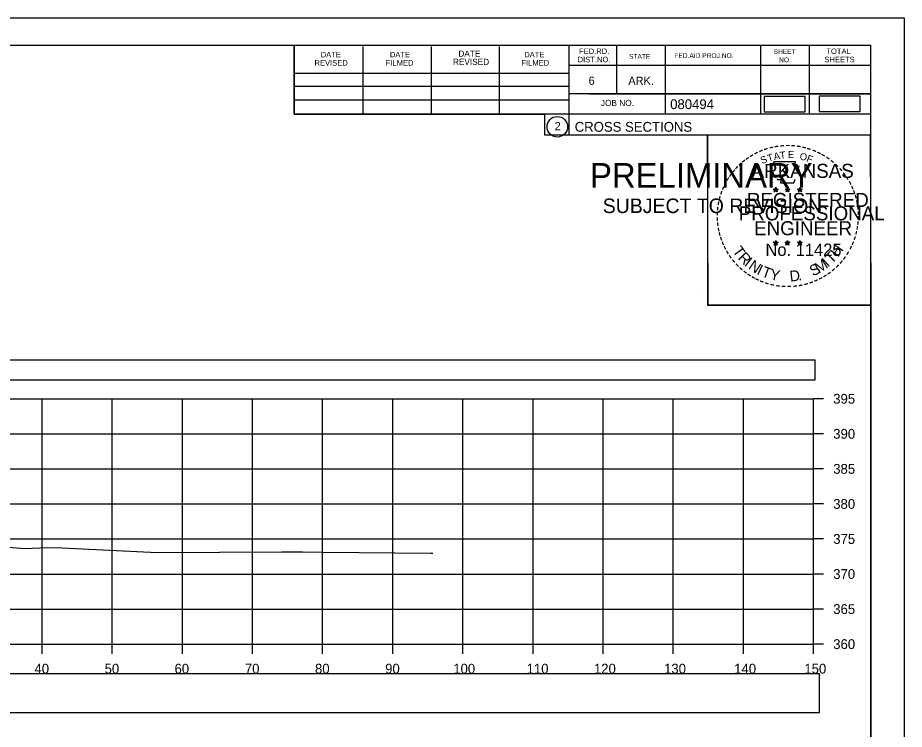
# Model space of a CAD drawing. Extents: x 1376273 to 1384221, y 378927 to 384592.
# Drawn here: x 1378261 to 1378387.4, y 380010.3 to 380111.8 of the extents above; entities that cross this region are included whole.
import ezdxf

# ---------------------------------------------------------------- set-up
doc = ezdxf.new("R2010")
doc.units = 0
for name, color, linetype in [('R_Axis', 7, 'Continuous'), ('R_Axis Annot', 7, 'Continuous'), ('R_Border', 7, 'Continuous'), ('R_Border PE', 7, 'Continuous'), ('R_Border Prem', 7, 'Continuous'), ('R_Drive', 7, 'Continuous'), ('R_Exist Surface', 7, 'Continuous'), ('R_Grid', 7, 'Continuous'), ('R_No Plot', 7, 'Continuous')]:
    doc.layers.add(name, color=color, linetype=linetype)

msp = doc.modelspace()

# ---------------------------------------------------------------- linework, layer by layer
at = {"layer": 'R_Axis'}
for p, q in [((1378374.46, 380022.48), (1378374.46, 380057.48)), ((1378375.86, 380057.48), (1378374.46, 380057.48)), ((1378375.86, 380052.48), (1378374.46, 380052.48)), ((1378375.86, 380047.48), (1378374.46, 380047.48)), ((1378375.86, 380042.48), (1378374.46, 380042.48)), ((1378375.86, 380037.48), (1378374.46, 380037.48)), ((1378375.86, 380032.48), (1378374.46, 380032.48)), ((1378375.86, 380027.48), (1378374.46, 380027.48)), ((1378074.46, 380022.48), (1378374.46, 380022.48)), ((1378264.46, 380021.08), (1378264.46, 380022.48)), ((1378274.46, 380021.08), (1378274.46, 380022.48)), ((1378284.46, 380021.08), (1378284.46, 380022.48)), ((1378294.46, 380021.08), (1378294.46, 380022.48)), ((1378304.46, 380021.08), (1378304.46, 380022.48)), ((1378314.46, 380021.08), (1378314.46, 380022.48)), ((1378324.46, 380021.08), (1378324.46, 380022.48)), ((1378334.46, 380021.08), (1378334.46, 380022.48)), ((1378344.46, 380021.08), (1378344.46, 380022.48)), ((1378354.46, 380021.08), (1378354.46, 380022.48)), ((1378364.46, 380021.08), (1378364.46, 380022.48)), ((1378374.46, 380021.08), (1378374.46, 380022.48)), ((1378375.86, 380022.48), (1378374.46, 380022.48))]:
    msp.add_line(p, q, dxfattribs=at)
at = {"layer": 'R_Axis Annot'}
for points in [[(1378072.9, 380060.17), (1378374.7, 380060.17), (1378374.7, 380062.99), (1378072.9, 380062.99)], [(1378073.48, 380012.73), (1378375.28, 380012.73), (1378375.28, 380018.25), (1378073.48, 380018.25)]]:
    msp.add_lwpolyline(points, close=True, dxfattribs=at)
at = {"layer": 'R_Border'}
for p, q in [((1378066.46, 380107.94), (1378382.64, 380107.94)), ((1378300.38, 380098.06), (1378300.38, 380107.94)), ((1378310.24, 380098.06), (1378310.24, 380107.74)), ((1378320, 380098.06), (1378320, 380107.74)), ((1378329.68, 380098.06), (1378329.68, 380107.74)), ((1378339.54, 380107.94), (1378339.54, 380095.14)), ((1378346.38, 380107.94), (1378346.38, 380101)), ((1378353.32, 380107.94), (1378353.32, 380098.06)), ((1378366.9, 380107.94), (1378366.9, 380098.06)), ((1378373.84, 380107.94), (1378373.84, 380098.06)), ((1378382.64, 379902.48), (1378382.64, 380107.94)), ((1378382.64, 380105), (1378339.54, 380105)), ((1378382.64, 380105.02), (1378382.64, 380105.02)), ((1378300.38, 380103.92), (1378339.54, 380103.92)), ((1378300.38, 380102.06), (1378339.54, 380102.06)), ((1378382.64, 380101), (1378339.54, 380101)), ((1378342.5, 380101), (1378382.64, 380101)), ((1378300.38, 380098.06), (1378300.38, 380100.12)), ((1378300.38, 380100.12), (1378339.54, 380100.12)), ((1378382.64, 380098.06), (1378300.38, 380098.06)), ((1378339.54, 380095.14), (1378382.64, 380095.14))]:
    msp.add_line(p, q, dxfattribs=at)
msp.add_circle((1378337.92, 380096.28), 1.47, dxfattribs=at)
at = {"layer": 'R_Border PE'}
for p, q in [((1378368.72, 380087.4), (1378369.07, 380087.28)), ((1378368.72, 380087.4), (1378368.98, 380087.35)), ((1378368.72, 380087.4), (1378368.96, 380087.27)), ((1378368.86, 380086.99), (1378369.07, 380087.28)), ((1378368.86, 380086.99), (1378368.98, 380087.23)), ((1378368.86, 380086.99), (1378369.07, 380087.2)), ((1378369.07, 380087.65), (1378369.03, 380087.4)), ((1378369.07, 380087.28), (1378369.07, 380087.65)), ((1378369.07, 380087.65), (1378369.12, 380087.4)), ((1378369.42, 380087.4), (1378369.07, 380087.28)), ((1378369.28, 380086.99), (1378369.07, 380087.28)), ((1378369.28, 380086.99), (1378369.07, 380087.2)), ((1378369.42, 380087.4), (1378369.13, 380087.35)), ((1378369.28, 380086.99), (1378369.15, 380087.28)), ((1378369.42, 380087.4), (1378369.21, 380087.29)), ((1378370.39, 380087.4), (1378370.74, 380087.28)), ((1378370.39, 380087.4), (1378370.65, 380087.35)), ((1378370.39, 380087.4), (1378370.63, 380087.27)), ((1378370.53, 380086.99), (1378370.74, 380087.28)), ((1378370.53, 380086.99), (1378370.65, 380087.23)), ((1378370.53, 380086.99), (1378370.74, 380087.2)), ((1378370.74, 380087.65), (1378370.7, 380087.4)), ((1378370.74, 380087.28), (1378370.74, 380087.65)), ((1378370.74, 380087.65), (1378370.79, 380087.4)), ((1378371.09, 380087.4), (1378370.74, 380087.28)), ((1378370.95, 380086.99), (1378370.74, 380087.28)), ((1378370.95, 380086.99), (1378370.74, 380087.2)), ((1378371.09, 380087.4), (1378370.8, 380087.35)), ((1378370.95, 380086.99), (1378370.82, 380087.28)), ((1378371.09, 380087.4), (1378370.88, 380087.29)), ((1378372.16, 380087.38), (1378372.51, 380087.27)), ((1378372.16, 380087.38), (1378372.41, 380087.34)), ((1378372.16, 380087.38), (1378372.39, 380087.26)), ((1378372.29, 380086.98), (1378372.51, 380087.27)), ((1378372.29, 380086.98), (1378372.42, 380087.22)), ((1378372.29, 380086.98), (1378372.5, 380087.19)), ((1378372.51, 380087.64), (1378372.46, 380087.39)), ((1378372.72, 380086.98), (1378372.5, 380087.19)), ((1378372.51, 380087.27), (1378372.51, 380087.64)), ((1378372.51, 380087.64), (1378372.55, 380087.39)), ((1378372.85, 380087.38), (1378372.51, 380087.27)), ((1378372.72, 380086.98), (1378372.51, 380087.27)), ((1378372.85, 380087.38), (1378372.57, 380087.33)), ((1378372.72, 380086.98), (1378372.58, 380087.27)), ((1378372.85, 380087.38), (1378372.65, 380087.28)), ((1378368.72, 380079.82), (1378369.07, 380079.71)), ((1378368.72, 380079.82), (1378368.97, 380079.78)), ((1378368.72, 380079.82), (1378368.96, 380079.7)), ((1378368.85, 380079.41), (1378369.07, 380079.71)), ((1378368.85, 380079.41), (1378368.98, 380079.66)), ((1378368.85, 380079.41), (1378369.07, 380079.63)), ((1378369.07, 380080.08), (1378369.03, 380079.82)), ((1378369.07, 380079.71), (1378369.07, 380080.08)), ((1378369.07, 380080.08), (1378369.12, 380079.83)), ((1378369.41, 380079.82), (1378369.07, 380079.71)), ((1378369.28, 380079.41), (1378369.07, 380079.71)), ((1378369.28, 380079.41), (1378369.07, 380079.63)), ((1378369.41, 380079.82), (1378369.13, 380079.77)), ((1378369.28, 380079.41), (1378369.14, 380079.71)), ((1378369.41, 380079.82), (1378369.21, 380079.72)), ((1378370.39, 380079.82), (1378370.74, 380079.71)), ((1378370.39, 380079.82), (1378370.64, 380079.78)), ((1378370.39, 380079.82), (1378370.62, 380079.7)), ((1378370.52, 380079.41), (1378370.74, 380079.71)), ((1378370.52, 380079.41), (1378370.65, 380079.66)), ((1378370.52, 380079.41), (1378370.73, 380079.63)), ((1378370.74, 380080.08), (1378370.7, 380079.82)), ((1378370.95, 380079.41), (1378370.73, 380079.63)), ((1378370.74, 380079.71), (1378370.74, 380080.08)), ((1378370.74, 380080.08), (1378370.79, 380079.83)), ((1378371.08, 380079.82), (1378370.74, 380079.71)), ((1378370.95, 380079.41), (1378370.74, 380079.71)), ((1378371.08, 380079.82), (1378370.8, 380079.77)), ((1378370.95, 380079.41), (1378370.81, 380079.71)), ((1378371.08, 380079.82), (1378370.88, 380079.72)), ((1378372.15, 380079.81), (1378372.5, 380079.7)), ((1378372.15, 380079.81), (1378372.41, 380079.77)), ((1378372.15, 380079.81), (1378372.39, 380079.69)), ((1378372.29, 380079.4), (1378372.5, 380079.7)), ((1378372.29, 380079.4), (1378372.41, 380079.65)), ((1378372.29, 380079.4), (1378372.5, 380079.62)), ((1378372.5, 380080.07), (1378372.46, 380079.81)), ((1378372.5, 380079.7), (1378372.5, 380080.07)), ((1378372.5, 380080.07), (1378372.55, 380079.82)), ((1378372.85, 380079.81), (1378372.5, 380079.7)), ((1378372.72, 380079.4), (1378372.5, 380079.7)), ((1378372.72, 380079.4), (1378372.5, 380079.62)), ((1378372.85, 380079.81), (1378372.56, 380079.76)), ((1378372.72, 380079.4), (1378372.58, 380079.7)), ((1378372.85, 380079.81), (1378372.65, 380079.71))]:
    msp.add_line(p, q, dxfattribs=at)
for points in [[(1378368.76, 380091.27), (1378369.03, 380090.45)], [(1378372.27, 380090.35), (1378372.42, 380090.64), (1378371.73, 380090.61), (1378371.88, 380091.27), (1378368.76, 380091.27)], [(1378369.26, 380088.85), (1378369.26, 380088.76), (1378369.82, 380088.74), (1378369.76, 380088.27), (1378371.63, 380088.27), (1378371.84, 380088.81)], [(1378369.07, 380087.65), (1378369.28, 380086.99), (1378368.72, 380087.4), (1378369.42, 380087.4), (1378368.86, 380086.99), (1378369.07, 380087.65)], [(1378370.74, 380087.65), (1378370.95, 380086.99), (1378370.39, 380087.4), (1378371.09, 380087.4), (1378370.53, 380086.99), (1378370.74, 380087.65)], [(1378372.51, 380087.64), (1378372.72, 380086.98), (1378372.16, 380087.38), (1378372.85, 380087.38), (1378372.29, 380086.98), (1378372.51, 380087.64)], [(1378369.07, 380080.08), (1378369.28, 380079.41), (1378368.72, 380079.82), (1378369.41, 380079.82), (1378368.85, 380079.41), (1378369.07, 380080.08)], [(1378370.74, 380080.08), (1378370.95, 380079.41), (1378370.39, 380079.82), (1378371.08, 380079.82), (1378370.52, 380079.41), (1378370.74, 380080.08)], [(1378372.5, 380080.07), (1378372.72, 380079.4), (1378372.15, 380079.81), (1378372.85, 380079.81), (1378372.29, 380079.4), (1378372.5, 380080.07)]]:
    msp.add_lwpolyline(points, dxfattribs=at)
for centre, radius in [((1378369.07, 380087.28), 0.172), ((1378369.07, 380087.28), 0.145), ((1378369.07, 380087.28), 0.116), ((1378369.07, 380087.28), 0.0991), ((1378369.07, 380087.28), 0.0747), ((1378369.07, 380087.28), 0.0495), ((1378369.07, 380087.28), 0.0296), ((1378370.74, 380087.28), 0.172), ((1378370.74, 380087.28), 0.145), ((1378370.74, 380087.28), 0.116), ((1378370.74, 380087.28), 0.0991), ((1378370.74, 380087.28), 0.0747), ((1378370.74, 380087.28), 0.0495), ((1378370.74, 380087.28), 0.0296), ((1378372.5, 380087.27), 0.172), ((1378372.5, 380087.27), 0.145), ((1378372.5, 380087.27), 0.116), ((1378372.5, 380087.27), 0.0991), ((1378372.5, 380087.27), 0.0747), ((1378372.5, 380087.27), 0.0495), ((1378372.5, 380087.27), 0.0296), ((1378369.07, 380079.71), 0.172), ((1378369.07, 380079.71), 0.145), ((1378369.07, 380079.71), 0.116), ((1378369.07, 380079.71), 0.0991), ((1378369.07, 380079.71), 0.0747), ((1378369.07, 380079.71), 0.0495), ((1378369.07, 380079.71), 0.0296), ((1378370.74, 380079.71), 0.172), ((1378370.74, 380079.71), 0.145), ((1378370.74, 380079.71), 0.116), ((1378370.74, 380079.71), 0.0991), ((1378370.74, 380079.71), 0.0747), ((1378370.74, 380079.71), 0.0495), ((1378370.74, 380079.71), 0.0296), ((1378372.5, 380079.7), 0.172), ((1378372.5, 380079.7), 0.145), ((1378372.5, 380079.7), 0.116), ((1378372.5, 380079.7), 0.0991), ((1378372.5, 380079.7), 0.0747), ((1378372.5, 380079.7), 0.0495), ((1378372.5, 380079.7), 0.0296)]:
    msp.add_circle(centre, radius, dxfattribs=at)
at = {"layer": 'R_Drive'}
for points in [[(1378367.43, 380098.43), (1378373.26, 380098.43), (1378373.26, 380100.62), (1378367.43, 380100.62)], [(1378375.24, 380098.44), (1378381.08, 380098.44), (1378381.08, 380100.63), (1378375.24, 380100.63)]]:
    msp.add_lwpolyline(points, close=True, dxfattribs=at)
at = {"layer": 'R_Exist Surface'}
msp.add_lwpolyline([(1378259.2, 380036.35), (1378261.91, 380036.12), (1378265.28, 380036.26), (1378267.3, 380036.2), (1378273.12, 380035.94), (1378280.87, 380035.56), (1378298.64, 380035.63), (1378301.6, 380035.64), (1378304.51, 380035.59), (1378319.9, 380035.45), (1378320.09, 380035.45), (1378320.17, 380035.45)], dxfattribs=at)
at = {"layer": 'R_Grid'}
for p, q in [((1378074.46, 380057.48), (1378374.46, 380057.48)), ((1378264.46, 380022.48), (1378264.46, 380057.48)), ((1378274.46, 380022.48), (1378274.46, 380057.48)), ((1378284.46, 380022.48), (1378284.46, 380057.48)), ((1378294.46, 380022.48), (1378294.46, 380057.48)), ((1378304.46, 380022.48), (1378304.46, 380057.48)), ((1378314.46, 380022.48), (1378314.46, 380057.48)), ((1378324.46, 380022.48), (1378324.46, 380057.48)), ((1378334.46, 380022.48), (1378334.46, 380057.48)), ((1378344.46, 380022.48), (1378344.46, 380057.48)), ((1378354.46, 380022.48), (1378354.46, 380057.48)), ((1378364.46, 380022.48), (1378364.46, 380057.48)), ((1378374.46, 380022.48), (1378374.46, 380057.48)), ((1378074.46, 380052.48), (1378374.46, 380052.48)), ((1378074.46, 380047.48), (1378374.46, 380047.48)), ((1378074.46, 380042.48), (1378374.46, 380042.48)), ((1378074.46, 380037.48), (1378374.46, 380037.48)), ((1378074.46, 380032.48), (1378374.46, 380032.48)), ((1378074.46, 380027.48), (1378374.46, 380027.48)), ((1378074.46, 380022.48), (1378374.46, 380022.48))]:
    msp.add_line(p, q, dxfattribs=at)
at = {"layer": 'R_No Plot'}
for p, q in [((1378054.06, 380111.83), (1378387.39, 380111.83)), ((1378358.67, 380072.68), (1378358.67, 380072.68))]:
    msp.add_line(p, q, dxfattribs=at)
for points in [[(1378054.05, 380111.83), (1378387.39, 380111.83), (1378387.39, 379898.5), (1378054.05, 379898.5)], [(1378300.38, 380107.94), (1378300.38, 380098.06), (1378336.11, 380098.06), (1378336.11, 380095.14), (1378359.31, 380095.14), (1378359.31, 380070.81), (1378382.64, 380070.81), (1378382.64, 379902.48), (1378066.46, 379902.48), (1378066.46, 380107.94)], [(1378359.31, 380095.14), (1378382.52, 380095.14), (1378382.64, 380070.81), (1378359.43, 380070.81)]]:
    msp.add_lwpolyline(points, close=True, dxfattribs=at)

# ---------------------------------------------------------------- texts
at = {"layer": 'R_Axis Annot'}
for s, p in [('395', (1378377.26, 380056.78)), ('390', (1378377.26, 380051.78)), ('385', (1378377.26, 380046.78)), ('380', (1378377.26, 380041.78)), ('375', (1378377.26, 380036.78)), ('370', (1378377.26, 380031.78)), ('365', (1378377.26, 380026.78)), ('360', (1378377.26, 380021.78)), ('40', (1378263.37, 380018.28)), ('50', (1378273.37, 380018.28)), ('60', (1378283.34, 380018.28)), ('70', (1378293.37, 380018.28)), ('80', (1378303.37, 380018.28)), ('90', (1378313.37, 380018.28)), ('100', (1378323.08, 380018.28)), ('110', (1378333.54, 380018.28)), ('120', (1378343.14, 380018.28)), ('130', (1378353.14, 380018.28)), ('140', (1378363.14, 380018.28)), ('150', (1378373.14, 380018.28))]:
    msp.add_text(s, height=1.4, dxfattribs=at).set_placement(p)
at = {"layer": 'R_Border'}
for s, height, p in [('DATE', 0.879, (1378323.82, 380106.28)), ('FED.RD.', 0.782, (1378341.02, 380106.66)), ('SHEET', 0.684, (1378368.76, 380106.66)), ('TOTAL', 0.782, (1378376.28, 380106.66)), ('DATE', 0.782, (1378304.18, 380106.18)), ('DATE', 0.782, (1378314.04, 380106.18)), ('REVISED', 0.879, (1378323.04, 380105.1)), ('DATE', 0.782, (1378333.2, 380106.18)), ('DIST.NO.', 0.782, (1378340.82, 380105.48)), ('STATE', 0.684, (1378348.14, 380105.98)), ('FED.AID PROJ.NO.', 0.684, (1378354.6, 380106.08)), ('NO.', 0.684, (1378369.54, 380105.48)), ('SHEETS', 0.782, (1378376, 380105.48)), ('REVISED', 0.782, (1378303.3, 380105)), ('FILMED', 0.782, (1378313.46, 380105)), ('FILMED', 0.782, (1378332.8, 380105)), ('6', 1.17, (1378342.38, 380102.26)), ('ARK.', 1.172, (1378348.04, 380102.26)), ('JOB NO.', 0.879, (1378344.14, 380099.24)), ('080494', 1.4, (1378354.01, 380098.8)), ('2', 1.17, (1378337.54, 380095.79)), ('CROSS SECTIONS', 1.4, (1378340.4, 380095.57))]:
    msp.add_text(s, height=height, rotation=360, dxfattribs=at).set_placement(p)
at = {"layer": 'R_Border PE'}
for s, height, rotation, p in [('-', 1.6, 19.1761, (1378367.51, 380092.4)), ('-', 1.6, 13.6301, (1378368.26, 380092.64)), ('-', 1.6, 10.2193, (1378368.94, 380092.8)), ('-', 1.6, 5.8968, (1378369.67, 380092.91)), ('-', 1.6, 0.1862, (1378370.44, 380092.99)), ('-', 1.6, 357.743, (1378371.16, 380092.97)), ('-', 1.6, 352.1617, (1378371.91, 380092.92)), ('-', 1.6, 347.2049, (1378372.63, 380092.8)), ('-', 1.6, 342.3362, (1378373.26, 380092.65)), ('-', 1.6, 36.2317, (1378365.07, 380091.05)), ('-', 1.6, 34.0636, (1378365.65, 380091.44)), ('-', 1.6, 28.7918, (1378366.24, 380091.81)), ('-', 1.6, 24.3072, (1378366.88, 380092.13)), ('S', 1, 21.594, (1378367.12, 380090.95)), ('T', 1, 16.4036, (1378368.03, 380091.28)), ('A', 1, 11.2132, (1378368.86, 380091.53)), ('T', 1, 6.0228, (1378369.71, 380091.7)), ('E', 1, 0.8323, (1378370.81, 380091.81)), ('O', 1, 350.4515, (1378372.42, 380091.6)), ('F', 1, 340.0707, (1378373.37, 380091.37)), ('-', 1.6, 337.8551, (1378374, 380092.42)), ('-', 1.6, 334.1211, (1378374.63, 380092.15)), ('-', 1.6, 329.6409, (1378375.21, 380091.87)), ('-', 1.6, 325.8627, (1378375.85, 380091.51)), ('-', 1.6, 48.423, (1378363.71, 380089.78)), ('-', 1.6, 42.9622, (1378364.16, 380090.25)), ('-', 1.6, 38.9507, (1378364.59, 380090.67)), ('ARKANSAS', 2, 360, (1378365.62, 380088.99)), ('-', 1.6, 320.5297, (1378376.46, 380091.08)), ('-', 1.6, 315.5786, (1378377.06, 380090.6)), ('-', 1.6, 54.2325, (1378362.9, 380088.72)), ('-', 1.6, 50.6142, (1378363.31, 380089.29)), ('-', 1.6, 309.8797, (1378377.63, 380090.05)), ('-', 1.6, 306.6522, (1378378.15, 380089.44)), ('-', 1.6, 62.8713, (1378362.26, 380087.58)), ('-', 1.6, 58.0706, (1378362.57, 380088.2)), ('-', 1.4, 303.6753, (1378378.64, 380088.88)), ('-', 1.6, 299.6684, (1378378.96, 380088.27)), ('-', 1.6, 72.3945, (1378361.78, 380086.34)), ('-', 1.6, 67.7743, (1378362, 380086.97)), ('REGISTERED', 2, 360, (1378364.94, 380084.84)), ('DWB', 0.01, 360, (1378369.06, 380087.28)), ('DWB', 0.01, 360, (1378370.73, 380087.28)), ('DWB', 0.01, 360, (1378372.49, 380087.27)), ('-', 1.6, 294.6628, (1378379.28, 380087.66)), ('-', 1.6, 290.5728, (1378379.54, 380087.08)), ('-', 1.6, 81.2013, (1378361.45, 380084.91)), ('-', 1.6, 75.461, (1378361.58, 380085.63)), ('-', 1.6, 285.1233, (1378379.77, 380086.5)), ('-', 1.6, 280.5493, (1378379.97, 380085.76)), ('-', 1.6, 85.1863, (1378361.37, 380084.22)), ('PROFESSIONAL', 2, 360, (1378363.79, 380082.93)), ('-', 1.6, 276.5962, (1378380.13, 380084.99)), ('-', 1.6, 94.1959, (1378361.38, 380082.8)), ('-', 1.6, 89.0622, (1378361.35, 380083.52)), ('-', 1.6, 274.3301, (1378380.19, 380084.27)), ('-', 1.6, 269.9407, (1378380.23, 380083.64)), ('-', 1.6, 98.9479, (1378361.46, 380082.13)), ('-', 1.6, 101.7149, (1378361.59, 380081.4)), ('ENGINEER', 2, 360, (1378365.98, 380080.81)), ('-', 1.6, 260.9953, (1378380.14, 380082.32)), ('-', 1.6, 263.5172, (1378380.21, 380082.97)), ('-', 1.6, 105.4578, (1378361.75, 380080.8)), ('-', 1.6, 109.0874, (1378361.97, 380080.17)), ('-', 1.6, 252.8681, (1378379.85, 380080.92)), ('-', 1.6, 255.7626, (1378380.03, 380081.64)), ('-', 1.6, 114.0643, (1378362.22, 380079.58)), ('-', 1.6, 115.7289, (1378362.53, 380078.96)), ('T', 1.54, 306.0406, (1378362.83, 380078.55)), ('No. 11425', 1.757, 360, (1378367.6, 380077.86)), ('DWB', 0.01, 360, (1378369.05, 380079.71)), ('DWB', 0.01, 360, (1378370.72, 380079.71)), ('DWB', 0.01, 360, (1378372.49, 380079.7)), ('H', 1.54, 54.6088, (1378377.95, 380077.58)), ('-', 1.6, 244.6197, (1378379.36, 380079.62)), ('-', 1.6, 247.8887, (1378379.62, 380080.24)), ('-', 1.6, 120.4471, (1378362.88, 380078.37)), ('-', 1.6, 125.8934, (1378363.29, 380077.81)), ('R', 1.54, 314.005, (1378363.59, 380077.5)), ('T', 1.54, 46.6444, (1378377.06, 380076.64)), ('-', 1.6, 239.0712, (1378378.97, 380078.86)), ('-', 1.6, 130.7181, (1378363.75, 380077.26)), ('-', 1.6, 134.2238, (1378364.27, 380076.71)), ('I', 1.54, 321.9694, (1378364.49, 380076.57)), ('N', 1.54, 326.5002, (1378365.06, 380076.1)), ('S', 1.54, 26.9312, (1378374.37, 380074.91)), ('M', 1.54, 32.6563, (1378375.21, 380075.32)), ('I', 1.54, 42.1136, (1378376.5, 380076.16)), ('-', 1.6, 231.2538, (1378378.14, 380077.64)), ('-', 1.6, 233.8452, (1378378.57, 380078.21)), ('-', 1.6, 138.9338, (1378364.79, 380076.25)), ('-', 1.6, 144.6463, (1378365.35, 380075.84)), ('I', 1.54, 335.3603, (1378366.26, 380075.31)), ('T', 1.54, 339.8912, (1378366.93, 380074.98)), ('Y', 1.54, 347.8556, (1378368.14, 380074.54)), ('D', 1.54, 6.3969, (1378371.13, 380074.18)), ('-', 1.6, 215.7363, (1378376.59, 380076.1)), ('-', 1.6, 221.0851, (1378377.13, 380076.57)), ('-', 1.6, 225.7653, (1378377.66, 380077.08)), ('-', 1.6, 148.0898, (1378365.91, 380075.47)), ('-', 1.6, 151.5704, (1378366.49, 380075.15)), ('-', 1.6, 154.6002, (1378367.01, 380074.9)), ('-', 1.6, 158.5612, (1378367.63, 380074.65)), ('.', 1.54, 13.7642, (1378372.32, 380074.31)), ('-', 1.6, 200.7184, (1378374.25, 380074.77)), ('-', 1.6, 204.2516, (1378374.87, 380075.05)), ('-', 1.6, 207.3568, (1378375.49, 380075.37)), ('-', 1.6, 212.2491, (1378376.05, 380075.71)), ('-', 1.6, 162.7983, (1378368.32, 380074.43)), ('-', 1.6, 167.5555, (1378369.04, 380074.27)), ('-', 1.6, 173.1155, (1378369.81, 380074.16)), ('-', 1.6, 176.5183, (1378370.56, 380074.11)), ('-', 1.6, 181.5918, (1378371.3, 380074.13)), ('-', 1.6, 185.8167, (1378372.11, 380074.2)), ('-', 1.6, 191.2858, (1378372.84, 380074.33)), ('-', 1.6, 195.4743, (1378373.57, 380074.53))]:
    msp.add_text(s, height=height, rotation=rotation, dxfattribs=at).set_placement(p)
at = {"layer": 'R_Border Prem'}
for s, height, p in [('PRELIMINARY', 3.5, (1378342.59, 380087.6)), ('DWB', 0.01, (1378343.33, 380089.45)), ('SUBJECT TO REVISION', 2.0751, (1378344.4, 380083.97))]:
    msp.add_text(s, height=height, rotation=360, dxfattribs=at).set_placement(p)

doc.saveas('drawing.dxf')
